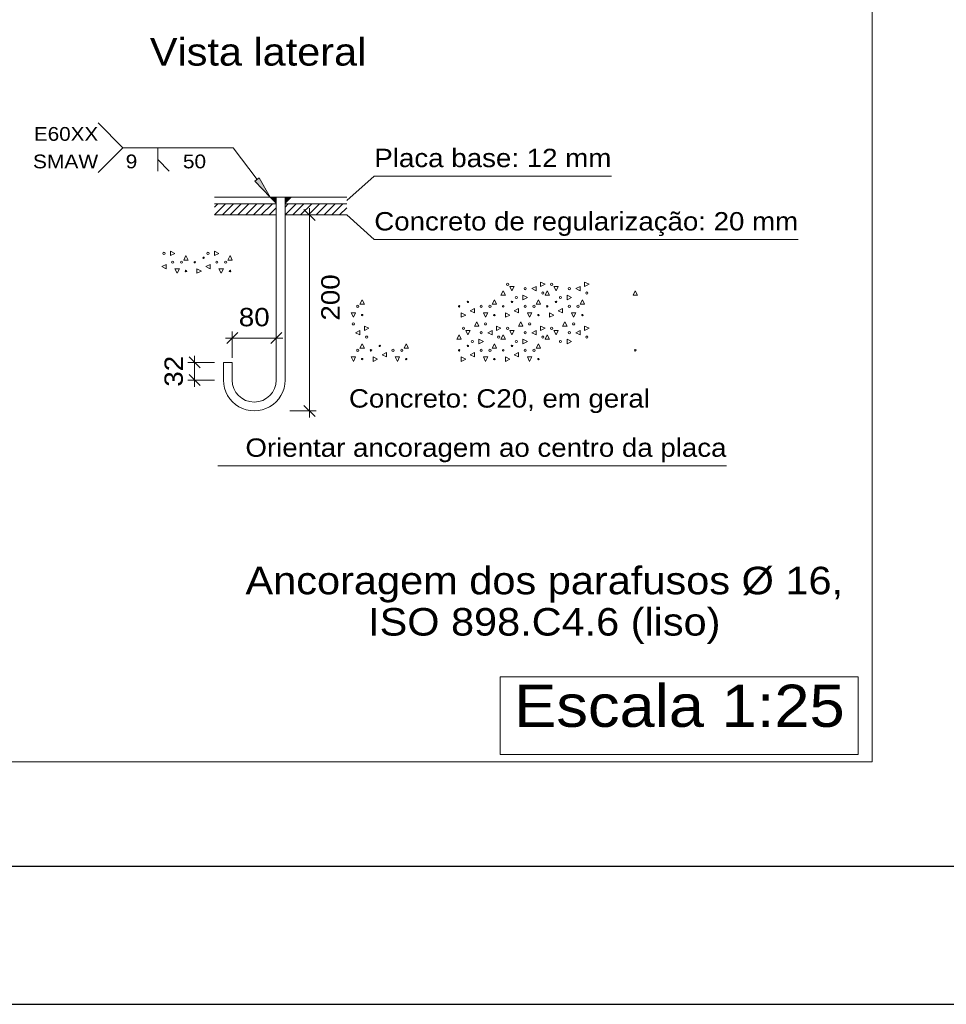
# Model space of a CAD drawing. Header units: millimetres. Extents: x 10 to 1250, y -62 to 528.
# Tile 404 of 656: x 332.24 to 338.97, y 468.51 to 475.66. Entities that reach past the tile are written whole.
import ezdxf
from ezdxf.enums import TextEntityAlignment as Align

# ---------------------------------------------------------------- set-up
doc = ezdxf.new("R2010")
doc.units = ezdxf.units.MM
doc.header["$LTSCALE"] = 0.05
for name, color, linetype, lineweight in [('CHAPAS', 94, 'Continuous', 9), ('CONCRETO', 8, 'Continuous', 9), ('Cotas', 9, 'Continuous', 5), ('DESCRICAO_DA_LIGACAO', 7, 'Continuous', 9), ('DESCRICAO_DA_VISTA', 133, 'Continuous', 15), ('MOLDURA_DO_DETALHE', 20, 'Continuous', 15), ('PARAFUSOS', 1, 'Continuous', 9), ('SIMBOLOS_UTILIZADOS_NAS_SOLDAS', 140, 'Continuous', 0), ('SOLDAS', 150, 'Continuous', 0), ('TEXTOS', 106, 'Continuous', 9)]:
    doc.layers.add(name, color=color, linetype=linetype, lineweight=lineweight)
doc.layers.add('FOLHA_PADRÃO', color=7, linetype='Continuous')
doc.styles.add('CYPETXT', font='arial.ttf', dxfattribs={"height": 0.2})

# ---------------------------------------------------------------- blocks, each defined once
blk = doc.blocks.new('A1EST. 1500')
at = {"layer": 'FOLHA_PADRÃO', "color": 1, "linetype": 'Continuous'}
blk.add_line((0, 0), (150.008, 0), dxfattribs=at)
at = {"layer": 'FOLHA_PADRÃO', "color": 6, "linetype": 'Continuous'}
blk.add_lwpolyline([(149, 58.4001), (149, 1), (1, 1), (1, 58.4001), (149, 58.4001)], dxfattribs=at)

msp = doc.modelspace()

# ---------------------------------------------------------------- hatches: boundary and pattern name
at = {"layer": 'SIMBOLOS_UTILIZADOS_NAS_SOLDAS'}
msp.add_hatch(color=256, dxfattribs=at).paths.add_polyline_path([(333.9501, 474.4851), (333.9822, 474.509), (334.0617, 474.3687)])

# ---------------------------------------------------------------- linework, layer by layer
at = {"layer": 'CHAPAS'}
for points in [[(333.6578, 474.3207), (334.1016, 474.3207), (334.1016, 474.3287), (334.0617, 474.3687), (333.6578, 474.3687)], [(334.1056, 474.3207), (334.1056, 474.3687), (334.1696, 474.3687), (334.1696, 474.3207)], [(334.6175, 474.3207), (334.1736, 474.3207), (334.1736, 474.3287), (334.2136, 474.3687), (334.6175, 474.3687)]]:
    msp.add_lwpolyline(points, dxfattribs=at)
at = {"layer": 'CONCRETO'}
for p, q in [((333.6578, 474.3207), (334.1056, 474.3207)), ((333.6578, 474.2408), (333.7377, 474.3207)), ((333.6578, 474.2973), (333.6812, 474.3207)), ((333.7143, 474.2408), (333.7943, 474.3207)), ((333.7709, 474.2408), (333.8509, 474.3207)), ((333.8274, 474.2408), (333.9074, 474.3207)), ((333.884, 474.2408), (333.964, 474.3207)), ((333.9405, 474.2408), (334.0205, 474.3207)), ((333.9971, 474.2408), (334.0771, 474.3207)), ((334.0536, 474.2408), (334.1056, 474.2928)), ((334.1696, 474.2408), (334.2496, 474.3207)), ((334.1696, 474.2973), (334.1931, 474.3207)), ((334.2262, 474.2408), (334.3062, 474.3207)), ((334.2827, 474.2408), (334.3627, 474.3207)), ((334.3393, 474.2408), (334.4193, 474.3207)), ((334.3958, 474.2408), (334.4758, 474.3207)), ((334.4524, 474.2408), (334.5324, 474.3207)), ((334.509, 474.2408), (334.5889, 474.3207)), ((334.5655, 474.2408), (334.6175, 474.2928)), ((334.1696, 474.2408), (334.6175, 474.2408))]:
    msp.add_line(p, q, dxfattribs=at)
for points in [[(333.6578, 474.2408), (334.1056, 474.2408), (334.1056, 474.3207)], [(334.1696, 474.2408), (334.1696, 474.3207), (334.6175, 474.3207)]]:
    msp.add_lwpolyline(points, dxfattribs=at)
for points in [[(333.3379, 473.9448), (333.3379, 473.9768), (333.3698, 473.9608), (333.3379, 473.9448)], [(333.6578, 473.9448), (333.6578, 473.9768), (333.6898, 473.9608), (333.6578, 473.9448)], [(333.4338, 473.9129), (333.4498, 473.9448), (333.4658, 473.9129), (333.4338, 473.9129)], [(333.7537, 473.9129), (333.7697, 473.9448), (333.7857, 473.9129), (333.7537, 473.9129)], [(333.2739, 473.8649), (333.3059, 473.8809), (333.3059, 473.8489), (333.2739, 473.8649)], [(333.3858, 473.8169), (333.3698, 473.8489), (333.4018, 473.8489), (333.3858, 473.8169)], [(333.5298, 473.8169), (333.5298, 473.8489), (333.5618, 473.8329), (333.5298, 473.8169)], [(333.5938, 473.8649), (333.6258, 473.8809), (333.6258, 473.8489), (333.5938, 473.8649)], [(333.7058, 473.8169), (333.6898, 473.8489), (333.7218, 473.8489), (333.7058, 473.8169)], [(335.7372, 473.6569), (335.7532, 473.6889), (335.7692, 473.6569), (335.7372, 473.6569)], [(335.8172, 473.6889), (335.8012, 473.7209), (335.8332, 473.7209), (335.8172, 473.6889)], [(335.9611, 473.7049), (335.9931, 473.7209), (335.9931, 473.6889), (335.9611, 473.7049)], [(336.0251, 473.7209), (336.0251, 473.7529), (336.0571, 473.7369), (336.0251, 473.7209)], [(336.0571, 473.6569), (336.0731, 473.6889), (336.0891, 473.6569), (336.0571, 473.6569)], [(336.1371, 473.6889), (336.1211, 473.7209), (336.1531, 473.7209), (336.1371, 473.6889)], [(336.2811, 473.7049), (336.313, 473.7209), (336.313, 473.6889), (336.2811, 473.7049)], [(336.345, 473.7209), (336.345, 473.7529), (336.377, 473.7369), (336.345, 473.7209)], [(336.6969, 473.6569), (336.7129, 473.6889), (336.7289, 473.6569), (336.6969, 473.6569)], [(334.7135, 473.5929), (334.7295, 473.6249), (334.7455, 473.5929), (334.7135, 473.5929)], [(335.6732, 473.5929), (335.6892, 473.6249), (335.7052, 473.5929), (335.6732, 473.5929)], [(335.8972, 473.6249), (335.8972, 473.6569), (335.9291, 473.6409), (335.8972, 473.6249)], [(335.9931, 473.5929), (336.0091, 473.6249), (336.0251, 473.5929), (335.9931, 473.5929)], [(336.2171, 473.6249), (336.2171, 473.6569), (336.2491, 473.6409), (336.2171, 473.6249)], [(336.313, 473.5929), (336.329, 473.6249), (336.345, 473.5929), (336.313, 473.5929)], [(335.5133, 473.545), (335.5453, 473.561), (335.5453, 473.529), (335.5133, 473.545)], [(335.8332, 473.545), (335.8652, 473.561), (335.8652, 473.529), (335.8332, 473.545)], [(336.1531, 473.545), (336.1851, 473.561), (336.1851, 473.529), (336.1531, 473.545)], [(334.6655, 473.497), (334.6495, 473.529), (334.6815, 473.529), (334.6655, 473.497)], [(335.4493, 473.497), (335.4493, 473.529), (335.4813, 473.513), (335.4493, 473.497)], [(335.6252, 473.497), (335.6092, 473.529), (335.6412, 473.529), (335.6252, 473.497)], [(335.7692, 473.497), (335.7692, 473.529), (335.8012, 473.513), (335.7692, 473.497)], [(335.9451, 473.497), (335.9291, 473.529), (335.9611, 473.529), (335.9451, 473.497)], [(336.0891, 473.497), (336.0891, 473.529), (336.1211, 473.513), (336.0891, 473.497)], [(336.2651, 473.497), (336.2491, 473.529), (336.2811, 473.529), (336.2651, 473.497)], [(334.6815, 473.385), (334.7135, 473.401), (334.7135, 473.369), (334.6815, 473.385)], [(334.7455, 473.401), (334.7455, 473.433), (334.7775, 473.417), (334.7455, 473.401)], [(335.4973, 473.369), (335.4813, 473.401), (335.5133, 473.401), (335.4973, 473.369)], [(335.5453, 473.433), (335.5612, 473.465), (335.5772, 473.433), (335.5453, 473.433)], [(335.6412, 473.385), (335.6732, 473.401), (335.6732, 473.369), (335.6412, 473.385)], [(335.7052, 473.401), (335.7052, 473.433), (335.7372, 473.417), (335.7052, 473.401)], [(335.8172, 473.369), (335.8012, 473.401), (335.8332, 473.401), (335.8172, 473.369)], [(335.8652, 473.433), (335.8812, 473.465), (335.8972, 473.433), (335.8652, 473.433)], [(335.9611, 473.385), (335.9931, 473.401), (335.9931, 473.369), (335.9611, 473.385)], [(336.0251, 473.401), (336.0251, 473.433), (336.0571, 473.417), (336.0251, 473.401)], [(336.1371, 473.369), (336.1211, 473.401), (336.1531, 473.401), (336.1371, 473.369)], [(336.1851, 473.433), (336.2011, 473.465), (336.2171, 473.433), (336.1851, 473.433)], [(336.2811, 473.385), (336.313, 473.401), (336.313, 473.369), (336.2811, 473.385)], [(336.345, 473.401), (336.345, 473.433), (336.377, 473.417), (336.345, 473.401)], [(335.4173, 473.337), (335.4333, 473.369), (335.4493, 473.337), (335.4173, 473.337)], [(335.5772, 473.305), (335.5772, 473.337), (335.6092, 473.321), (335.5772, 473.305)], [(335.7372, 473.337), (335.7532, 473.369), (335.7692, 473.337), (335.7372, 473.337)], [(335.8972, 473.305), (335.8972, 473.337), (335.9291, 473.321), (335.8972, 473.305)], [(336.0571, 473.337), (336.0731, 473.369), (336.0891, 473.337), (336.0571, 473.337)], [(336.2171, 473.305), (336.2171, 473.337), (336.2491, 473.321), (336.2171, 473.305)], [(334.7135, 473.273), (334.7295, 473.305), (334.7455, 473.273), (334.7135, 473.273)], [(335.0334, 473.273), (335.0494, 473.305), (335.0654, 473.273), (335.0334, 473.273)], [(335.6732, 473.273), (335.6892, 473.305), (335.7052, 473.273), (335.6732, 473.273)], [(335.9931, 473.273), (336.0091, 473.305), (336.0251, 473.273), (335.9931, 473.273)], [(334.6655, 473.1771), (334.6495, 473.2091), (334.6815, 473.2091), (334.6655, 473.1771)], [(334.8095, 473.1771), (334.8095, 473.2091), (334.8414, 473.1931), (334.8095, 473.1771)], [(334.8734, 473.225), (334.9054, 473.241), (334.9054, 473.2091), (334.8734, 473.225)], [(334.9854, 473.1771), (334.9694, 473.2091), (335.0014, 473.2091), (334.9854, 473.1771)], [(335.4493, 473.1771), (335.4493, 473.2091), (335.4813, 473.1931), (335.4493, 473.1771)], [(335.5133, 473.225), (335.5453, 473.241), (335.5453, 473.2091), (335.5133, 473.225)], [(335.6252, 473.1771), (335.6092, 473.2091), (335.6412, 473.2091), (335.6252, 473.1771)], [(335.7692, 473.1771), (335.7692, 473.2091), (335.8012, 473.1931), (335.7692, 473.1771)], [(335.8332, 473.225), (335.8652, 473.241), (335.8652, 473.2091), (335.8332, 473.225)], [(335.9451, 473.1771), (335.9291, 473.2091), (335.9611, 473.2091), (335.9451, 473.1771)]]:
    msp.add_lwpolyline(points, close=True, dxfattribs=at)
for centre, radius in [((333.2899, 473.9608), 0.008), ((333.3539, 473.8969), 0.008), ((333.4178, 473.8969), 0.008), ((333.5138, 473.8969), 0.00533), ((333.5778, 473.9289), 0.00533), ((333.6098, 473.9608), 0.008), ((333.6738, 473.8969), 0.008), ((333.7377, 473.8969), 0.008), ((333.4498, 473.8329), 0.00533), ((333.7697, 473.8329), 0.00533), ((335.7852, 473.7369), 0.008), ((335.9132, 473.7049), 0.008), ((336.1051, 473.7369), 0.008), ((336.2331, 473.7049), 0.008), ((335.8492, 473.6409), 0.008), ((336.0411, 473.6729), 0.008), ((336.1691, 473.6409), 0.008), ((336.361, 473.6729), 0.008), ((334.6975, 473.5769), 0.008), ((335.4333, 473.5769), 0.00533), ((335.4973, 473.6089), 0.00533), ((335.5932, 473.5769), 0.008), ((335.6572, 473.5769), 0.008), ((335.7532, 473.5769), 0.00533), ((335.8172, 473.6089), 0.00533), ((335.9132, 473.5769), 0.008), ((335.9771, 473.5769), 0.008), ((336.0731, 473.5769), 0.00533), ((336.1371, 473.6089), 0.00533), ((336.2331, 473.5769), 0.008), ((336.297, 473.5769), 0.008), ((334.7295, 473.513), 0.00533), ((335.6892, 473.513), 0.00533), ((336.0091, 473.513), 0.00533), ((336.329, 473.513), 0.00533), ((334.6655, 473.449), 0.008), ((335.4653, 473.417), 0.008), ((335.6252, 473.449), 0.008), ((335.7852, 473.417), 0.008), ((335.9451, 473.449), 0.008), ((336.1051, 473.417), 0.008), ((336.2651, 473.449), 0.008), ((334.7615, 473.353), 0.008), ((335.5293, 473.321), 0.008), ((335.5932, 473.385), 0.008), ((335.7212, 473.353), 0.008), ((335.8492, 473.321), 0.008), ((335.9132, 473.385), 0.008), ((336.0411, 473.353), 0.008), ((336.1691, 473.321), 0.008), ((336.2331, 473.385), 0.008), ((336.361, 473.353), 0.008), ((334.6975, 473.257), 0.008), ((334.7935, 473.257), 0.00533), ((334.8574, 473.289), 0.00533), ((334.9534, 473.257), 0.008), ((335.0174, 473.257), 0.008), ((335.4333, 473.257), 0.00533), ((335.4973, 473.289), 0.00533), ((335.5932, 473.257), 0.008), ((335.6572, 473.257), 0.008), ((335.7532, 473.257), 0.00533), ((335.8172, 473.289), 0.00533), ((335.9132, 473.257), 0.008), ((335.9771, 473.257), 0.008), ((336.7129, 473.257), 0.00533), ((334.7295, 473.1931), 0.00533), ((335.0494, 473.1931), 0.00533), ((335.6892, 473.1931), 0.00533), ((336.0091, 473.1931), 0.00533)]:
    msp.add_circle(centre, radius, dxfattribs=at)
at = {"layer": 'Cotas'}
for p, q in [((334.3869, 474.2008), (334.3069, 474.2808)), ((334.3469, 474.2408), (334.3469, 474.2888)), ((334.203, 474.2408), (334.3949, 474.2408)), ((334.3469, 472.8172), (334.3469, 474.2408)), ((333.7857, 473.3463), (333.7377, 473.3463)), ((333.8257, 473.3863), (333.7457, 473.3064)), ((333.7857, 473.2024), (333.7857, 473.3943)), ((334.1056, 473.3463), (333.7857, 473.3463)), ((334.1456, 473.3863), (334.0657, 473.3064)), ((334.1056, 473.2024), (334.1056, 473.3943)), ((334.1536, 473.3463), (334.1056, 473.3463)), ((333.4725, 473.2091), (333.5525, 473.1291)), ((333.5125, 473.217), (333.5125, 473.1691)), ((333.6564, 473.1691), (333.4645, 473.1691)), ((333.5125, 473.1691), (333.5125, 473.0411)), ((333.4725, 473.0811), (333.5525, 473.0011)), ((333.6564, 473.0411), (333.4645, 473.0411)), ((333.5125, 473.0411), (333.5125, 472.9931)), ((334.3869, 472.7772), (334.3069, 472.8571)), ((334.203, 472.8172), (334.3949, 472.8172)), ((334.3469, 472.7692), (334.3469, 472.8172))]:
    msp.add_line(p, q, dxfattribs=at)
at = {"layer": 'MOLDURA_DO_DETALHE', "lineweight": 5}
for p, q in [((338.4321, 481.249), (338.4321, 470.2677)), ((335.7312, 470.8858), (338.3305, 470.8858)), ((335.7312, 470.8858), (335.7312, 470.3227)), ((338.3305, 470.8858), (338.3305, 470.3227)), ((326.7142, 470.2677), (338.4321, 470.2677)), ((335.7312, 470.3227), (338.3305, 470.3227))]:
    msp.add_line(p, q, dxfattribs=at)
at = {"layer": 'PARAFUSOS'}
for p, q in [((334.1056, 473.0411), (334.1056, 474.2408)), ((334.1696, 473.0411), (334.1696, 474.2408)), ((333.7218, 473.0411), (333.7218, 473.1691)), ((333.7857, 473.1691), (333.7218, 473.1691)), ((333.7857, 473.0411), (333.7857, 473.1691))]:
    msp.add_line(p, q, dxfattribs=at)
for major_axis, start_param, end_param in [((0, -0.2239), 4.712389, 7.853982), ((0.16, 0), 3.141593, 6.283185)]:
    msp.add_ellipse((333.9457, 473.0411), major_axis=major_axis, ratio=1, start_param=start_param, end_param=end_param, dxfattribs=at)
at = {"layer": 'SIMBOLOS_UTILIZADOS_NAS_SOLDAS'}
for p, q in [((332.9925, 474.7286), (332.8125, 474.9086)), ((332.9925, 474.7286), (332.8125, 474.5487)), ((332.9925, 474.7286), (333.7937, 474.7286)), ((333.2449, 474.7286), (333.2449, 474.5577)), ((333.7937, 474.7286), (333.9661, 474.497)), ((333.3274, 474.5577), (333.2449, 474.6432))]:
    msp.add_line(p, q, dxfattribs=at)
msp.add_lwpolyline([(333.9501, 474.4851), (333.9822, 474.509), (334.0617, 474.3687)], close=True, dxfattribs=at)
at = {"layer": 'SOLDAS'}
for p, q in [((334.1056, 474.3687), (334.0617, 474.3687)), ((334.1056, 474.3647), (334.0657, 474.3647)), ((334.1056, 474.3607), (334.0697, 474.3607)), ((334.1056, 474.3567), (334.0737, 474.3567)), ((334.1056, 474.3527), (334.0777, 474.3527)), ((334.1056, 474.3487), (334.0817, 474.3487)), ((334.1056, 474.3447), (334.0857, 474.3447)), ((334.1056, 474.3407), (334.0897, 474.3407)), ((334.1056, 474.3367), (334.0937, 474.3367)), ((334.1056, 474.3327), (334.0976, 474.3327)), ((334.2136, 474.3687), (334.1696, 474.3687)), ((334.1696, 474.3647), (334.2096, 474.3647)), ((334.1696, 474.3607), (334.2056, 474.3607)), ((334.1696, 474.3567), (334.2016, 474.3567)), ((334.1696, 474.3527), (334.1976, 474.3527)), ((334.1696, 474.3487), (334.1936, 474.3487)), ((334.1696, 474.3447), (334.1896, 474.3447)), ((334.1696, 474.3407), (334.1856, 474.3407)), ((334.1696, 474.3367), (334.1816, 474.3367)), ((334.1696, 474.3327), (334.1776, 474.3327)), ((334.1056, 474.3287), (334.1016, 474.3287)), ((334.1696, 474.3287), (334.1736, 474.3287))]:
    msp.add_line(p, q, dxfattribs=at)
at = {"layer": 'TEXTOS'}
for points in [[(334.6175, 474.3447), (334.8175, 474.5207), (336.539, 474.5207)], [(334.6175, 474.2408), (334.8175, 474.0608), (337.8946, 474.0608)], [(333.6818, 472.4173), (333.8817, 472.4173), (337.3748, 472.4173)]]:
    msp.add_lwpolyline(points, dxfattribs=at)

# ---------------------------------------------------------------- block references
msp.add_blockref('A1EST. 1500', (324.5774, 468.508))

# ---------------------------------------------------------------- texts
at = {"layer": 'Cotas', "style": 'CYPETXT', "width": 1.080863}
for s, p, p2 in [('200', (334.5655, 473.473), (334.5655, 473.8089)), ('32', (333.4272, 472.9931), (333.4272, 473.217))]:
    msp.add_text(s, height=0.13333, rotation=90, dxfattribs=at).set_placement(p, p2, align=Align.FIT)
msp.add_text('80', height=0.13333, dxfattribs=at).set_placement((333.8337, 473.4316), (334.0577, 473.4316), align=Align.FIT)
at = {"layer": 'DESCRICAO_DA_LIGACAO', "style": 'CYPETXT', "width": 1.072181}
msp.add_text('Escala 1:25', height=0.306667, dxfattribs=at).set_placement((335.8328, 470.5226), (338.2331, 470.5226), align=Align.FIT)
at = {"layer": 'DESCRICAO_DA_VISTA', "style": 'CYPETXT'}
for s, width, p, p2 in [('Vista lateral', 1.076599, (333.1879, 475.3245), (334.7595, 475.3245)), ('Ancoragem dos parafusos %%c 16,', 1.078882, (333.882, 471.4855), (338.2218, 471.4855)), ('ISO 898.C4.6 (liso)', 1.076792, (334.7727, 471.1856), (337.331, 471.1856))]:
    msp.add_text(s, height=0.2, dxfattribs=dict(at, width=width)).set_placement(p, p2, align=Align.FIT)
at = {"layer": 'SIMBOLOS_UTILIZADOS_NAS_SOLDAS', "style": 'CYPETXT'}
for s, width, p, p2 in [('E60XX', 1.072305, (332.3461, 474.7786), (332.8125, 474.7786)), ('SMAW', 1.0904, (332.3386, 474.5786), (332.8125, 474.5786)), ('9', 1.080863, (333.0124, 474.5786), (333.0964, 474.5786)), ('50', 1.080863, (333.4278, 474.5786), (333.5958, 474.5786))]:
    msp.add_text(s, height=0.1, dxfattribs=dict(at, width=width)).set_placement(p, p2, align=Align.FIT)
at = {"layer": 'TEXTOS', "style": 'CYPETXT'}
for s, width, p, p2 in [('Placa base: 12 mm', 1.079761, (334.8175, 474.5874), (336.539, 474.5874)), ('Concreto de regularização: 20 mm', 1.076878, (334.8175, 474.1275), (337.8946, 474.1275)), ('Concreto: C20, em geral', 1.07698, (334.6335, 472.8411), (336.8189, 472.8411)), ('Orientar ancoragem ao centro da placa', 1.077822, (333.8817, 472.4839), (337.3748, 472.4839))]:
    msp.add_text(s, height=0.133333, dxfattribs=dict(at, width=width)).set_placement(p, p2, align=Align.FIT)

doc.saveas('drawing.dxf')
